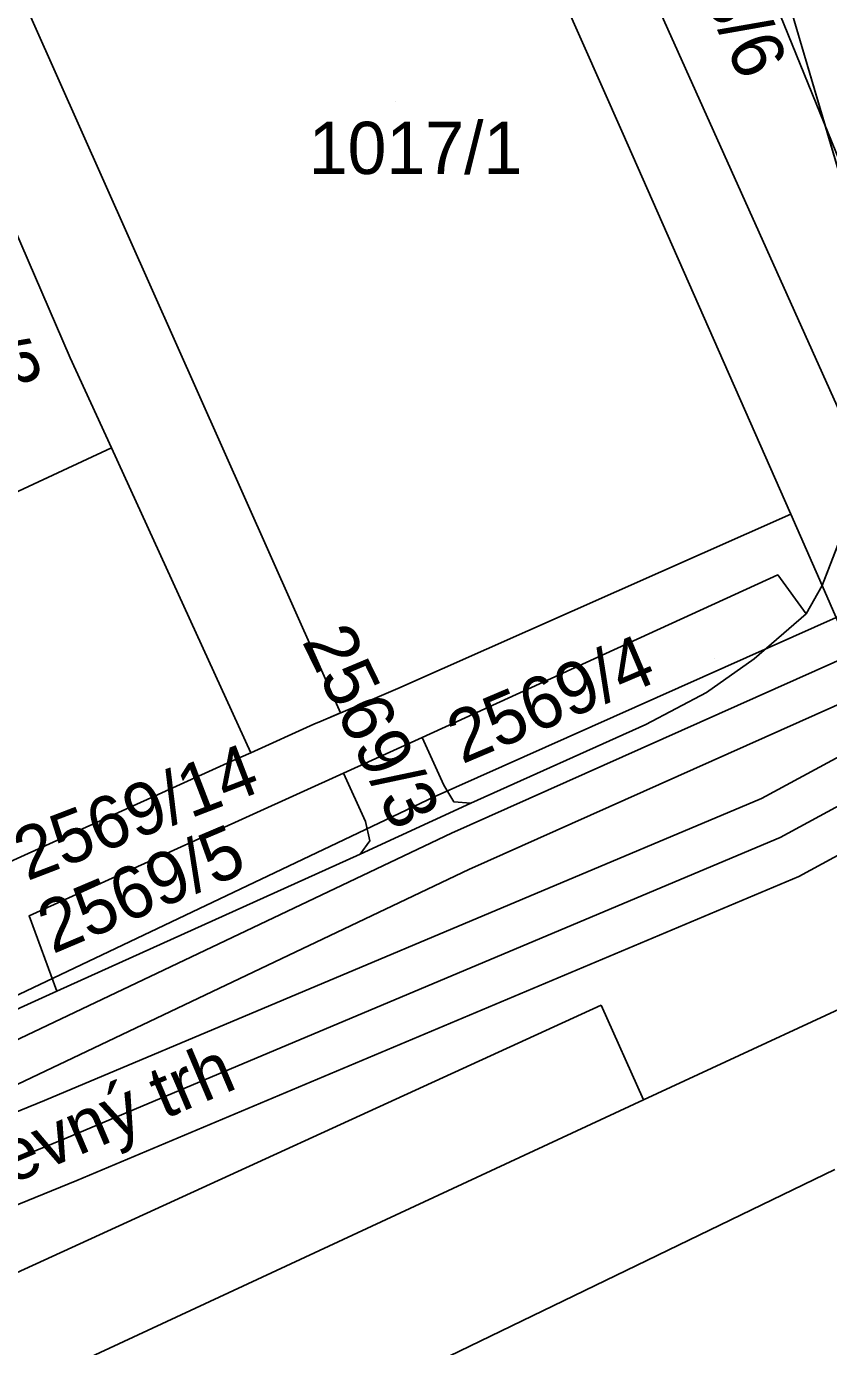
# Model space of a CAD drawing. Extents: x -263423 to -261326, y -1240067 to -1237864.
# Drawn here: x -262401.3 to -262370.5, y -1239662 to -1239611.4 of the extents above; entities that cross this region are included whole.
import ezdxf

# ---------------------------------------------------------------- set-up
doc = ezdxf.new("R2010")
doc.units = 0
for name, color, linetype in [('body_kn', 7, 'Continuous'), ('kladpar_druhypozemkov', 7, 'Continuous'), ('kladpar_hranice', 7, 'Continuous'), ('kladpar_parcelnecisla', 7, 'Continuous'), ('kladpar_plochy', 7, 'Continuous'), ('linie', 7, 'Continuous'), ('popisy', 7, 'Continuous'), ('tarchy_linie', 7, 'Continuous'), ('zappar_hrandruhpozemk', 7, 'Continuous')]:
    doc.layers.add(name, color=color, linetype=linetype)

msp = doc.modelspace()

# ---------------------------------------------------------------- linework, layer by layer
at = {"layer": 'body_kn'}
for p, q in [((-262378.45, -1239615.42), (-262378.45, -1239615.42)), ((-262399.58, -1239624.1), (-262399.58, -1239624.1)), ((-262398, -1239627.55), (-262398, -1239627.55)), ((-262371.98, -1239630.08), (-262371.98, -1239630.08)), ((-262372.48, -1239632.41), (-262372.48, -1239632.41)), ((-262370.78, -1239632.82), (-262370.78, -1239632.82)), ((-262370.78, -1239632.82), (-262370.78, -1239632.82)), ((-262371.4, -1239633.9), (-262371.4, -1239633.9)), ((-262373.39, -1239635.63), (-262373.39, -1239635.63)), ((-262387.04, -1239636.76), (-262387.04, -1239636.76)), ((-262375.21, -1239636.91), (-262375.21, -1239636.91)), ((-262388.02, -1239637.19), (-262388.02, -1239637.19)), ((-262389.97, -1239638.01), (-262389.97, -1239638.01)), ((-262389.23, -1239637.7), (-262389.23, -1239637.7)), ((-262390.25, -1239638.13), (-262390.25, -1239638.13)), ((-262377.54, -1239638.14), (-262377.54, -1239638.14)), ((-262386.1, -1239638.64), (-262386.1, -1239638.64)), ((-262386.1, -1239638.64), (-262386.1, -1239638.64)), ((-262393.43, -1239639.56), (-262393.43, -1239639.56)), ((-262392.66, -1239639.22), (-262392.66, -1239639.22)), ((-262389.11, -1239640.01), (-262389.11, -1239640.01)), ((-262389.11, -1239640.01), (-262389.11, -1239640.01)), ((-262385.27, -1239640.47), (-262385.27, -1239640.47)), ((-262385.64, -1239640.91), (-262385.64, -1239640.91)), ((-262373.1, -1239640.98), (-262373.1, -1239640.98)), ((-262384.89, -1239641.1), (-262384.89, -1239641.1)), ((-262384.24, -1239641.16), (-262384.24, -1239641.16)), ((-262388.27, -1239641.86), (-262388.27, -1239641.86)), ((-262388.11, -1239642.59), (-262388.11, -1239642.59)), ((-262384.98, -1239642.3), (-262384.98, -1239642.3)), ((-262372.39, -1239642.47), (-262372.39, -1239642.47)), ((-262388.48, -1239643.11), (-262388.48, -1239643.11)), ((-262384.32, -1239643.69), (-262384.32, -1239643.69)), ((-262371.68, -1239643.96), (-262371.68, -1239643.96)), ((-262401.16, -1239645.47), (-262401.16, -1239645.47)), ((-262400.09, -1239648.35), (-262400.09, -1239648.35)), ((-262379.24, -1239648.89), (-262379.24, -1239648.89)), ((-262400.57, -1239652.54), (-262400.57, -1239652.54)), ((-262377.62, -1239652.52), (-262377.62, -1239652.52)), ((-262377.62, -1239652.52), (-262377.62, -1239652.52)), ((-262399.95, -1239654.07), (-262399.95, -1239654.07)), ((-262399.33, -1239655.6), (-262399.33, -1239655.6))]:
    msp.add_line(p, q, dxfattribs=at)
at = {"layer": 'kladpar_druhypozemkov'}
for p, q in [((-262387.13, -1239614.27), (-262387.13, -1239614.27)), ((-262374.91, -1239635.6), (-262374.91, -1239635.6)), ((-262386.14, -1239640.49), (-262386.14, -1239640.49)), ((-262390.67, -1239643.07), (-262390.67, -1239643.07))]:
    msp.add_line(p, q, dxfattribs=at)
at = {"layer": 'kladpar_hranice'}
for points in [[(-262335.75, -1239703.73), (-262358.04, -1239653.69), (-262359.73, -1239651.52), (-262361.49, -1239649.73), (-262363.13, -1239648.76), (-262364.14, -1239648.31), (-262369.55, -1239635.62), (-262370.78, -1239632.82), (-262367.98, -1239625.57), (-262367.97, -1239624.36), (-262376.56, -1239595.17), (-262377.04, -1239593.5), (-262378.98, -1239588.13), (-262389.3, -1239564.88)], [(-262396.41, -1239567.2), (-262383.43, -1239596.36), (-262377.04, -1239593.5), (-262376.56, -1239595.17), (-262382.9, -1239597.69), (-262370.09, -1239626.21), (-262367.98, -1239625.57), (-262370.78, -1239632.82), (-262371.98, -1239630.08), (-262378.45, -1239615.42), (-262385.24, -1239600.12), (-262385.49, -1239599.54), (-262395.25, -1239577.11)], [(-262382.9, -1239597.69), (-262376.56, -1239595.17), (-262367.97, -1239624.36), (-262367.98, -1239625.57), (-262370.09, -1239626.21), (-262382.9, -1239597.69)], [(-262385.49, -1239599.54), (-262385.24, -1239600.12), (-262378.45, -1239615.42), (-262371.98, -1239630.08), (-262387.04, -1239636.76), (-262388.02, -1239637.19), (-262389.97, -1239638.01), (-262390.25, -1239638.13), (-262392.66, -1239639.22), (-262398, -1239627.55), (-262399.58, -1239624.1), (-262403.9, -1239614.13), (-262406.16, -1239608.92), (-262406.25, -1239608.71), (-262399.21, -1239605.62), (-262397.83, -1239604.96), (-262396.84, -1239604.53), (-262385.49, -1239599.54)], [(-262403.9, -1239614.13), (-262399.58, -1239624.1), (-262398, -1239627.55), (-262403.05, -1239629.89), (-262408.9, -1239616.32), (-262403.9, -1239614.13)], [(-262403.05, -1239629.89), (-262398, -1239627.55), (-262392.66, -1239639.22), (-262393.43, -1239639.56), (-262408.71, -1239646.49), (-262408.58, -1239646.68), (-262413.36, -1239648.87), (-262418.02, -1239638.16), (-262418.46, -1239637.2), (-262413.87, -1239635.08), (-262410.75, -1239633.58), (-262412.12, -1239630.65), (-262411.92, -1239629.32), (-262411.35, -1239628.49), (-262410.58, -1239627.93), (-262409.75, -1239627.68), (-262408.42, -1239627.82), (-262407.16, -1239628.91), (-262406.11, -1239631.46), (-262403.05, -1239629.89)], [(-262408.71, -1239646.49), (-262393.43, -1239639.56), (-262392.66, -1239639.22), (-262390.25, -1239638.13), (-262389.97, -1239638.01), (-262388.02, -1239637.19), (-262387.04, -1239636.76), (-262371.98, -1239630.08), (-262370.78, -1239632.82), (-262371.4, -1239633.9), (-262372.48, -1239632.41), (-262386.1, -1239638.64), (-262389.11, -1239640.01), (-262401.16, -1239645.47), (-262400.09, -1239648.35), (-262401.36, -1239648.93)], [(-262386.1, -1239638.64), (-262372.48, -1239632.41), (-262371.4, -1239633.9), (-262373.39, -1239635.63), (-262375.21, -1239636.91), (-262377.54, -1239638.14), (-262384.24, -1239641.16), (-262384.89, -1239641.1), (-262385.27, -1239640.47), (-262386.1, -1239638.64)], [(-262433.14, -1239663.01), (-262422.78, -1239658.67), (-262421.44, -1239658.14), (-262401.36, -1239648.93), (-262400.09, -1239648.35), (-262388.48, -1239643.11), (-262384.24, -1239641.16), (-262377.54, -1239638.14), (-262375.21, -1239636.91), (-262373.39, -1239635.63), (-262371.4, -1239633.9), (-262370.78, -1239632.82)], [(-262370.78, -1239632.82), (-262369.55, -1239635.62), (-262364.14, -1239648.31), (-262364.46, -1239648.24), (-262366.99, -1239647.59), (-262377.62, -1239652.52), (-262426.39, -1239675.19)], [(-262386.1, -1239638.64), (-262385.27, -1239640.47), (-262384.89, -1239641.1), (-262384.24, -1239641.16), (-262388.48, -1239643.11), (-262388.11, -1239642.59), (-262388.27, -1239641.86), (-262389.11, -1239640.01), (-262386.1, -1239638.64)], [(-262389.11, -1239640.01), (-262388.27, -1239641.86), (-262388.11, -1239642.59), (-262388.48, -1239643.11), (-262400.09, -1239648.35), (-262401.16, -1239645.47), (-262389.11, -1239640.01)], [(-262377.62, -1239652.52), (-262366.99, -1239647.59), (-262364.46, -1239648.24), (-262364.14, -1239648.31), (-262362.72, -1239652.13), (-262337.94, -1239707.59), (-262338.27, -1239709.24), (-262370.48, -1239723.47), (-262400.33, -1239736.5), (-262402.1, -1239735.98), (-262415.66, -1239704.37), (-262427.17, -1239677.6), (-262426.39, -1239675.19), (-262377.62, -1239652.52)]]:
    msp.add_lwpolyline(points, dxfattribs=at)
at = {"layer": 'kladpar_plochy'}
for p, q in [((-262367.97, -1239624.36), (-262376.56, -1239595.17)), ((-262370.78, -1239632.82), (-262367.98, -1239625.57)), ((-262369.55, -1239635.62), (-262370.78, -1239632.82))]:
    msp.add_line(p, q, dxfattribs=at)
for points in [[(-262396.41, -1239567.2), (-262383.43, -1239596.36), (-262377.04, -1239593.5), (-262376.56, -1239595.17), (-262382.9, -1239597.69), (-262370.09, -1239626.21), (-262367.98, -1239625.57), (-262370.78, -1239632.82), (-262371.98, -1239630.08), (-262378.45, -1239615.42), (-262385.24, -1239600.12), (-262385.49, -1239599.54), (-262395.25, -1239577.11)], [(-262408.71, -1239646.49), (-262393.43, -1239639.56), (-262392.66, -1239639.22), (-262390.25, -1239638.13), (-262389.97, -1239638.01), (-262388.02, -1239637.19), (-262387.04, -1239636.76), (-262371.98, -1239630.08), (-262370.78, -1239632.82), (-262371.4, -1239633.9), (-262372.48, -1239632.41), (-262386.1, -1239638.64), (-262389.11, -1239640.01), (-262401.16, -1239645.47), (-262400.09, -1239648.35), (-262401.36, -1239648.93)], [(-262433.14, -1239663.01), (-262422.78, -1239658.67), (-262421.44, -1239658.14), (-262401.36, -1239648.93), (-262400.09, -1239648.35), (-262388.48, -1239643.11), (-262384.24, -1239641.16), (-262377.54, -1239638.14), (-262375.21, -1239636.91), (-262373.39, -1239635.63), (-262371.4, -1239633.9), (-262370.78, -1239632.82), (-262369.55, -1239635.62), (-262364.14, -1239648.31), (-262364.46, -1239648.24), (-262366.99, -1239647.59), (-262377.62, -1239652.52), (-262426.39, -1239675.19)]]:
    msp.add_lwpolyline(points, dxfattribs=at)
for points in [[(-262382.9, -1239597.69), (-262376.56, -1239595.17), (-262367.97, -1239624.36), (-262367.98, -1239625.57), (-262370.09, -1239626.21)], [(-262385.49, -1239599.54), (-262385.24, -1239600.12), (-262378.45, -1239615.42), (-262371.98, -1239630.08), (-262387.04, -1239636.76), (-262388.02, -1239637.19), (-262389.97, -1239638.01), (-262390.25, -1239638.13), (-262392.66, -1239639.22), (-262398, -1239627.55), (-262399.58, -1239624.1), (-262403.9, -1239614.13), (-262406.16, -1239608.92), (-262406.25, -1239608.71), (-262399.21, -1239605.62), (-262397.83, -1239604.96), (-262396.84, -1239604.53)], [(-262403.9, -1239614.13), (-262399.58, -1239624.1), (-262398, -1239627.55), (-262403.05, -1239629.89), (-262408.9, -1239616.32)], [(-262403.05, -1239629.89), (-262398, -1239627.55), (-262392.66, -1239639.22), (-262393.43, -1239639.56), (-262408.71, -1239646.49), (-262408.58, -1239646.68), (-262413.36, -1239648.87), (-262418.02, -1239638.16), (-262418.46, -1239637.2), (-262413.87, -1239635.08), (-262410.75, -1239633.58), (-262412.12, -1239630.65), (-262411.92, -1239629.32), (-262411.35, -1239628.49), (-262410.58, -1239627.93), (-262409.75, -1239627.68), (-262408.42, -1239627.82), (-262407.16, -1239628.91), (-262406.11, -1239631.46)], [(-262386.1, -1239638.64), (-262372.48, -1239632.41), (-262371.4, -1239633.9), (-262373.39, -1239635.63), (-262375.21, -1239636.91), (-262377.54, -1239638.14), (-262384.24, -1239641.16), (-262384.89, -1239641.1), (-262385.27, -1239640.47)], [(-262386.1, -1239638.64), (-262385.27, -1239640.47), (-262384.89, -1239641.1), (-262384.24, -1239641.16), (-262388.48, -1239643.11), (-262388.11, -1239642.59), (-262388.27, -1239641.86), (-262389.11, -1239640.01)], [(-262389.11, -1239640.01), (-262388.27, -1239641.86), (-262388.11, -1239642.59), (-262388.48, -1239643.11), (-262400.09, -1239648.35), (-262401.16, -1239645.47)], [(-262377.62, -1239652.52), (-262366.99, -1239647.59), (-262364.46, -1239648.24), (-262364.14, -1239648.31), (-262362.72, -1239652.13), (-262337.94, -1239707.59), (-262338.27, -1239709.24), (-262370.48, -1239723.47), (-262400.33, -1239736.5), (-262402.1, -1239735.98), (-262415.66, -1239704.37), (-262427.17, -1239677.6), (-262426.39, -1239675.19)]]:
    msp.add_lwpolyline(points, close=True, dxfattribs=at)
at = {"layer": 'linie'}
msp.add_lwpolyline([(-262395.25, -1239577.11), (-262385.49, -1239599.54), (-262385.24, -1239600.12), (-262378.45, -1239615.42), (-262371.98, -1239630.08), (-262370.78, -1239632.82), (-262369.55, -1239635.62), (-262364.14, -1239648.31), (-262362.72, -1239652.13), (-262337.94, -1239707.59)], dxfattribs=at)
at = {"layer": 'tarchy_linie'}
for points in [[(-262346.87, -1239668.09), (-262361.04, -1239638.2), (-262367.06, -1239641.46), (-262367.71, -1239639.93), (-262368.36, -1239638.41), (-262362.42, -1239635.19), (-262362.98, -1239633.9), (-262367.25, -1239636.19), (-262369.02, -1239636.87), (-262369.55, -1239635.62), (-262369.62, -1239635.45), (-262370.24, -1239634.04), (-262368.81, -1239633.29), (-262364.29, -1239630.86), (-262373.16, -1239609.07), (-262375.46, -1239601.72), (-262379.84, -1239594.67), (-262401.05, -1239549.12)], [(-262480.26, -1239563.15), (-262462.48, -1239606.1), (-262444.77, -1239648.51), (-262437.98, -1239664.88), (-262407.39, -1239651.25), (-262385.64, -1239640.91), (-262370.24, -1239634.04), (-262369.62, -1239635.45), (-262369.55, -1239635.62), (-262369.02, -1239636.87), (-262384.32, -1239643.69), (-262406.13, -1239654.07), (-262426.22, -1239663.01), (-262400.57, -1239652.54), (-262373.1, -1239640.98), (-262368.36, -1239638.41), (-262367.71, -1239639.93), (-262367.06, -1239641.46), (-262371.68, -1239643.96), (-262399.33, -1239655.6), (-262435.66, -1239670.43)], [(-262402.82, -1239607.2), (-262389.23, -1239637.7), (-262389.97, -1239638.01), (-262390.25, -1239638.13), (-262392.66, -1239639.22), (-262398, -1239627.55), (-262399.58, -1239624.1), (-262403.9, -1239614.13), (-262406.16, -1239608.92), (-262406.25, -1239608.71), (-262402.82, -1239607.2)], [(-262449.67, -1239672.01), (-262438.81, -1239666.93), (-262406.76, -1239652.66), (-262384.98, -1239642.3), (-262369.62, -1239635.45)], [(-262448.71, -1239674.33), (-262440.89, -1239670.78), (-262399.95, -1239654.07), (-262372.39, -1239642.47), (-262367.71, -1239639.93)]]:
    msp.add_lwpolyline(points, dxfattribs=at)
at = {"layer": 'zappar_hrandruhpozemk'}
for p, q in [((-262426.44, -1239670.49), (-262379.24, -1239648.89)), ((-262379.24, -1239648.89), (-262377.62, -1239652.52)), ((-262416.32, -1239677.43), (-262370.29, -1239655.18))]:
    msp.add_line(p, q, dxfattribs=at)

# ---------------------------------------------------------------- texts
at = {"layer": 'kladpar_parcelnecisla'}
for s, rotation, p in [('2573/6', 294, (-262377.206, -1239606.086)), ('1018/3', 294, (-262405.7, -1239618.283)), ('2569/3', 296, (-262390.722, -1239634.95)), ('2569/4', 23, (-262384.574, -1239639.671)), ('2569/14', 21, (-262401.237, -1239644.146)), ('2569/5', 23, (-262400.255, -1239646.942))]:
    msp.add_text(s, height=2, rotation=rotation, dxfattribs=at).set_placement(p)
msp.add_text('1017/1', height=2, dxfattribs=at).set_placement((-262390.446, -1239617.06))
at = {"layer": 'popisy'}
msp.add_text('Drevný trh', height=2, rotation=23, dxfattribs=at).set_placement((-262404.473, -1239656.87))

doc.saveas('drawing.dxf')
